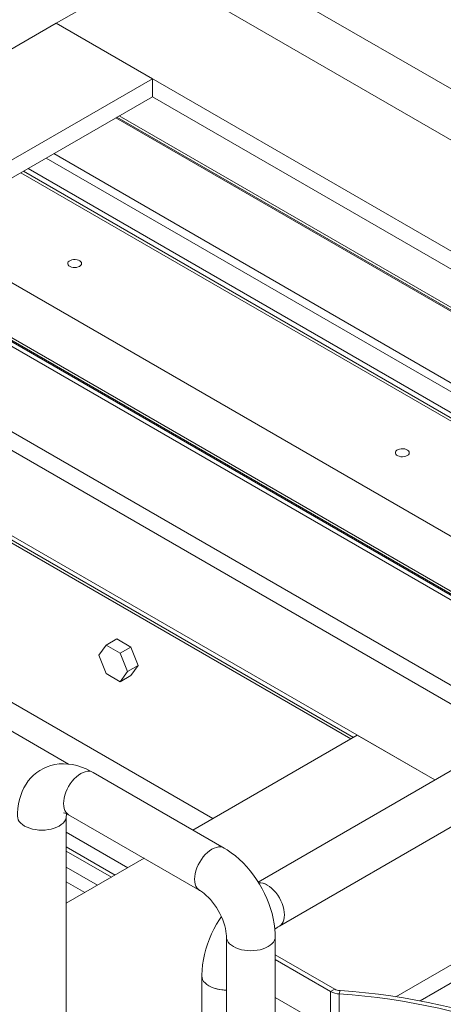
# Model space of a CAD drawing. Header units: millimetres. Extents: x 525 to 29324, y 175 to 20618.
# Tile 492 of 588: x 23618 to 23984, y 14025 to 14875. Entities that reach past the tile are written whole.
import ezdxf

# ---------------------------------------------------------------- set-up
doc = ezdxf.new("R2010")
doc.units = ezdxf.units.MM
doc.linetypes.add('SLD-Continua', pattern=[0])

msp = doc.modelspace()

# ---------------------------------------------------------------- linework, layer by layer
at = {"color": 7, "linetype": 'SLD-Continua', "lineweight": 18, "ltscale": 35}
for p, q in [((24117.83, 14300.27), (20416.46, 16436.5)), ((24117.83, 14300.27), (20416.46, 16436.5)), ((24117.83, 14300.27), (20416.46, 16436.5)), ((24117.83, 14300.27), (20416.46, 16436.5)), ((24117.83, 14300.27), (20416.46, 16436.5)), ((24117.83, 14300.27), (20416.46, 16436.5)), ((24117.83, 14300.27), (20416.46, 16436.5)), ((24117.83, 14300.27), (20416.46, 16436.5)), ((20352.82, 16399.77), (24054.19, 14263.54)), ((20352.82, 16399.77), (24054.19, 14263.54)), ((20352.82, 16399.77), (24054.19, 14263.54)), ((20352.82, 16399.77), (24054.19, 14263.54)), ((20352.82, 16399.77), (24054.19, 14263.54)), ((20352.82, 16399.77), (24054.19, 14263.54)), ((20352.82, 16399.77), (24054.19, 14263.54)), ((20352.82, 16399.77), (24054.19, 14263.54)), ((24040.05, 14255.38), (20338.68, 16391.61)), ((24040.05, 14255.38), (20338.68, 16391.61)), ((24040.05, 14255.38), (20338.68, 16391.61)), ((24040.05, 14255.38), (20338.68, 16391.61)), ((24040.05, 14255.38), (20338.68, 16391.61)), ((23976.41, 14218.65), (20275.04, 16354.88)), ((23976.41, 14218.65), (20275.04, 16354.88)), ((23976.41, 14218.65), (20275.04, 16354.88)), ((23976.41, 14218.65), (20275.04, 16354.88)), ((23976.41, 14218.65), (20275.04, 16354.88)), ((25588.97, 15149.33), (23823.87, 14130.62)), ((24433.04, 14559.4), (23732.75, 14963.57)), ((24433.04, 14559.4), (23732.75, 14963.57)), ((24433.04, 14559.4), (23732.75, 14963.57)), ((24433.04, 14559.4), (23732.75, 14963.57)), ((24433.04, 14559.4), (23732.75, 14963.57)), ((24433.04, 14559.4), (23732.75, 14963.57)), ((24433.04, 14559.4), (23732.75, 14963.57)), ((24433.04, 14559.4), (23732.75, 14963.57)), ((23732.75, 14919.49), (23649.66, 14871.53)), ((23732.75, 14919.49), (23649.66, 14871.53)), ((23732.75, 14919.49), (23649.66, 14871.53)), ((23732.75, 14919.49), (23649.66, 14871.53)), ((23732.75, 14919.49), (23649.66, 14871.53)), ((23732.75, 14919.49), (23649.66, 14871.53)), ((23732.75, 14919.49), (23649.66, 14871.53)), ((23732.75, 14919.49), (23649.66, 14871.53)), ((24394.85, 14537.36), (23732.75, 14919.49)), ((24394.85, 14537.36), (23732.75, 14919.49)), ((24394.85, 14537.36), (23732.75, 14919.49)), ((24394.85, 14537.36), (23732.75, 14919.49)), ((24394.85, 14537.36), (23732.75, 14919.49)), ((24394.85, 14537.36), (23732.75, 14919.49)), ((24394.85, 14537.36), (23732.75, 14919.49)), ((24394.85, 14537.36), (23732.75, 14919.49)), ((23388.85, 14721), (23649.66, 14871.53)), ((23388.85, 14721), (23649.66, 14871.53)), ((23388.85, 14721), (23649.66, 14871.53)), ((23388.85, 14721), (23649.66, 14871.53)), ((23388.85, 14721), (23649.66, 14871.53)), ((23388.85, 14721), (23649.66, 14871.53)), ((23388.85, 14721), (23649.66, 14871.53)), ((23388.85, 14721), (23649.66, 14871.53)), ((24311.76, 14489.41), (23649.66, 14871.53)), ((24311.76, 14489.41), (23649.66, 14871.53)), ((24311.76, 14489.41), (23649.66, 14871.53)), ((24311.76, 14489.41), (23649.66, 14871.53)), ((24311.76, 14489.41), (23649.66, 14871.53)), ((24311.76, 14489.41), (23649.66, 14871.53)), ((24311.76, 14489.41), (23649.66, 14871.53)), ((24311.76, 14489.41), (23649.66, 14871.53)), ((23732.75, 14823.58), (23649.66, 14871.53)), ((23732.75, 14823.58), (23649.66, 14871.53)), ((23732.75, 14823.58), (23649.66, 14871.53)), ((23732.75, 14823.58), (23649.66, 14871.53)), ((23732.75, 14823.58), (23649.66, 14871.53)), ((23732.75, 14823.58), (23649.66, 14871.53)), ((23732.75, 14823.58), (23649.66, 14871.53)), ((23732.75, 14823.58), (23649.66, 14871.53)), ((23471.93, 14673.05), (23732.75, 14823.58)), ((23471.93, 14673.05), (23732.75, 14823.58)), ((23471.93, 14673.05), (23732.75, 14823.58)), ((23471.93, 14673.05), (23732.75, 14823.58)), ((23471.93, 14673.05), (23732.75, 14823.58)), ((23471.93, 14673.05), (23732.75, 14823.58)), ((23471.93, 14673.05), (23732.75, 14823.58)), ((23471.93, 14673.05), (23732.75, 14823.58)), ((23732.75, 14808.06), (23732.75, 14823.58)), ((23732.75, 14808.06), (23732.75, 14823.58)), ((23732.75, 14808.06), (23732.75, 14823.58)), ((23732.75, 14808.06), (23732.75, 14823.58)), ((23732.75, 14808.06), (23732.75, 14823.58)), ((23732.75, 14808.06), (23732.75, 14823.58)), ((23732.75, 14808.06), (23732.75, 14823.58)), ((23732.75, 14808.06), (23732.75, 14823.58)), ((23485.37, 14665.29), (23732.75, 14808.06)), ((23485.37, 14665.29), (23732.75, 14808.06)), ((23485.37, 14665.29), (23732.75, 14808.06)), ((23485.37, 14665.29), (23732.75, 14808.06)), ((23485.37, 14665.29), (23732.75, 14808.06)), ((23485.37, 14665.29), (23732.75, 14808.06)), ((23485.37, 14665.29), (23732.75, 14808.06)), ((23485.37, 14665.29), (23732.75, 14808.06)), ((24298.32, 14481.65), (23732.75, 14808.06)), ((24298.32, 14481.65), (23732.75, 14808.06)), ((24298.32, 14481.65), (23732.75, 14808.06)), ((24298.32, 14481.65), (23732.75, 14808.06)), ((24298.32, 14481.65), (23732.75, 14808.06)), ((24298.32, 14481.65), (23732.75, 14808.06)), ((24298.32, 14481.65), (23732.75, 14808.06)), ((24298.32, 14481.65), (23732.75, 14808.06)), ((23701.11, 14789.81), (24266.68, 14463.39)), ((23701.11, 14789.81), (24266.68, 14463.39)), ((23701.11, 14789.81), (24266.68, 14463.39)), ((23701.11, 14789.81), (24266.68, 14463.39)), ((23701.11, 14789.81), (24266.68, 14463.39)), ((23701.11, 14789.81), (24266.68, 14463.39)), ((23701.11, 14789.81), (24266.68, 14463.39)), ((23701.11, 14789.81), (24266.68, 14463.39)), ((24267.59, 14463.91), (23702.02, 14790.33)), ((24267.59, 14463.91), (23702.02, 14790.33)), ((24267.59, 14463.91), (23702.02, 14790.33)), ((24267.59, 14463.91), (23702.02, 14790.33)), ((24267.59, 14463.91), (23702.02, 14790.33)), ((24267.59, 14463.91), (23702.02, 14790.33)), ((24267.59, 14463.91), (23702.02, 14790.33)), ((24267.59, 14463.91), (23702.02, 14790.33)), ((24269.68, 14465.12), (23704.11, 14791.54)), ((24269.68, 14465.12), (23704.11, 14791.54)), ((24269.68, 14465.12), (23704.11, 14791.54)), ((24269.68, 14465.12), (23704.11, 14791.54)), ((24269.68, 14465.12), (23704.11, 14791.54)), ((24269.68, 14465.12), (23704.11, 14791.54)), ((24269.68, 14465.12), (23704.11, 14791.54)), ((24269.68, 14465.12), (23704.11, 14791.54)), ((24206.57, 14428.7), (23641, 14755.11)), ((24206.57, 14428.7), (23641, 14755.11)), ((24206.57, 14428.7), (23641, 14755.11)), ((24206.57, 14428.7), (23641, 14755.11)), ((24206.57, 14428.7), (23641, 14755.11)), ((24206.57, 14428.7), (23641, 14755.11)), ((24206.57, 14428.7), (23641, 14755.11)), ((24206.57, 14428.7), (23641, 14755.11)), ((24213.25, 14432.55), (23647.68, 14758.97)), ((24213.25, 14432.55), (23647.68, 14758.97)), ((24213.25, 14432.55), (23647.68, 14758.97)), ((24213.25, 14432.55), (23647.68, 14758.97)), ((24213.25, 14432.55), (23647.68, 14758.97)), ((24213.25, 14432.55), (23647.68, 14758.97)), ((24213.25, 14432.55), (23647.68, 14758.97)), ((24213.25, 14432.55), (23647.68, 14758.97)), ((24184.78, 14416.12), (23619.21, 14742.54)), ((24184.78, 14416.12), (23619.21, 14742.54)), ((24184.78, 14416.12), (23619.21, 14742.54)), ((24184.78, 14416.12), (23619.21, 14742.54)), ((24184.78, 14416.12), (23619.21, 14742.54)), ((24184.78, 14416.12), (23619.21, 14742.54)), ((24184.78, 14416.12), (23619.21, 14742.54)), ((24184.78, 14416.12), (23619.21, 14742.54)), ((24186.87, 14417.33), (23621.3, 14743.74)), ((24186.87, 14417.33), (23621.3, 14743.74)), ((24186.87, 14417.33), (23621.3, 14743.74)), ((24186.87, 14417.33), (23621.3, 14743.74)), ((24186.87, 14417.33), (23621.3, 14743.74)), ((24186.87, 14417.33), (23621.3, 14743.74)), ((24186.87, 14417.33), (23621.3, 14743.74)), ((24186.87, 14417.33), (23621.3, 14743.74)), ((24190.93, 14419.67), (23625.36, 14746.09)), ((24190.93, 14419.67), (23625.36, 14746.09)), ((24190.93, 14419.67), (23625.36, 14746.09)), ((24190.93, 14419.67), (23625.36, 14746.09)), ((24190.93, 14419.67), (23625.36, 14746.09)), ((24190.93, 14419.67), (23625.36, 14746.09)), ((24190.93, 14419.67), (23625.36, 14746.09)), ((24190.93, 14419.67), (23625.36, 14746.09)), ((23906.26, 14255.37), (23131.71, 14702.4)), ((23906.26, 14255.37), (23131.71, 14702.4)), ((23906.26, 14255.37), (23131.71, 14702.4)), ((23906.26, 14255.37), (23131.71, 14702.4)), ((23906.26, 14255.37), (23131.71, 14702.4)), ((23131.71, 14699.69), (23903.91, 14254.02)), ((23131.71, 14699.69), (23903.91, 14254.02)), ((23131.71, 14699.69), (23903.91, 14254.02)), ((23131.71, 14699.69), (23903.91, 14254.02)), ((23131.71, 14699.69), (23903.91, 14254.02)), ((24098.56, 14366.36), (23532.99, 14692.78)), ((24098.56, 14366.36), (23532.99, 14692.78)), ((24098.56, 14366.36), (23532.99, 14692.78)), ((24098.56, 14366.36), (23532.99, 14692.78)), ((24098.56, 14366.36), (23532.99, 14692.78)), ((24098.56, 14366.36), (23532.99, 14692.78)), ((24098.56, 14366.36), (23532.99, 14692.78)), ((24098.56, 14366.36), (23532.99, 14692.78)), ((23488.98, 14667.37), (24054.55, 14340.96)), ((23488.98, 14667.37), (24054.55, 14340.96)), ((23488.98, 14667.37), (24054.55, 14340.96)), ((23488.98, 14667.37), (24054.55, 14340.96)), ((23488.98, 14667.37), (24054.55, 14340.96)), ((23488.98, 14667.37), (24054.55, 14340.96)), ((23488.98, 14667.37), (24054.55, 14340.96)), ((23488.98, 14667.37), (24054.55, 14340.96)), ((24055.46, 14341.48), (23489.89, 14667.9)), ((24055.46, 14341.48), (23489.89, 14667.9)), ((24055.46, 14341.48), (23489.89, 14667.9)), ((24055.46, 14341.48), (23489.89, 14667.9)), ((24055.46, 14341.48), (23489.89, 14667.9)), ((24055.46, 14341.48), (23489.89, 14667.9)), ((24055.46, 14341.48), (23489.89, 14667.9)), ((24055.46, 14341.48), (23489.89, 14667.9)), ((24057.55, 14342.69), (23491.98, 14669.11)), ((24057.55, 14342.69), (23491.98, 14669.11)), ((24057.55, 14342.69), (23491.98, 14669.11)), ((24057.55, 14342.69), (23491.98, 14669.11)), ((24057.55, 14342.69), (23491.98, 14669.11)), ((24057.55, 14342.69), (23491.98, 14669.11)), ((24057.55, 14342.69), (23491.98, 14669.11)), ((24057.55, 14342.69), (23491.98, 14669.11)), ((23784.95, 14185.36), (23095.17, 14583.47)), ((23784.95, 14185.36), (23095.17, 14583.47)), ((23784.95, 14185.36), (23095.17, 14583.47)), ((23784.95, 14185.36), (23095.17, 14583.47)), ((23784.95, 14185.36), (23095.17, 14583.47)), ((23660.12, 14232.36), (23184.93, 14506.61)), ((23660.12, 14232.36), (23184.93, 14506.61)), ((23660.12, 14232.36), (23184.93, 14506.61)), ((23660.12, 14232.36), (23184.93, 14506.61)), ((23660.12, 14232.36), (23184.93, 14506.61)), ((23842.28, 14092.56), (24409.21, 14419.76)), ((23701.87, 14340.31), (23692.68, 14335.01)), ((23701.87, 14340.31), (23692.68, 14335.01)), ((23701.87, 14340.31), (23692.68, 14335.01)), ((23714.12, 14333.24), (23701.87, 14340.31)), ((23714.12, 14333.24), (23701.87, 14340.31)), ((23714.12, 14333.24), (23701.87, 14340.31)), ((23692.68, 14335.01), (23686.56, 14326.29)), ((23692.68, 14335.01), (23686.56, 14326.29)), ((23692.68, 14335.01), (23686.56, 14326.29)), ((23704.93, 14327.94), (23692.68, 14335.01)), ((23704.93, 14327.94), (23692.68, 14335.01)), ((23704.93, 14327.94), (23692.68, 14335.01)), ((23714.12, 14333.24), (23704.93, 14327.94)), ((23714.12, 14333.24), (23704.93, 14327.94)), ((23714.12, 14333.24), (23704.93, 14327.94)), ((23720.25, 14317.46), (23714.12, 14333.24)), ((23720.25, 14317.46), (23714.12, 14333.24)), ((23720.25, 14317.46), (23714.12, 14333.24)), ((23686.56, 14326.29), (23692.68, 14310.51)), ((23686.56, 14326.29), (23692.68, 14310.51)), ((23686.56, 14326.29), (23692.68, 14310.51)), ((23711.05, 14312.15), (23704.93, 14327.94)), ((23711.05, 14312.15), (23704.93, 14327.94)), ((23711.05, 14312.15), (23704.93, 14327.94)), ((23720.25, 14317.46), (23711.05, 14312.15)), ((23720.25, 14317.46), (23711.05, 14312.15)), ((23720.25, 14317.46), (23711.05, 14312.15)), ((23714.12, 14308.74), (23720.25, 14317.46)), ((23714.12, 14308.74), (23720.25, 14317.46)), ((23714.12, 14308.74), (23720.25, 14317.46)), ((23692.68, 14310.51), (23704.93, 14303.44)), ((23692.68, 14310.51), (23704.93, 14303.44)), ((23692.68, 14310.51), (23704.93, 14303.44)), ((23704.93, 14303.44), (23711.05, 14312.15)), ((23704.93, 14303.44), (23711.05, 14312.15)), ((23704.93, 14303.44), (23711.05, 14312.15)), ((23714.12, 14308.74), (23704.93, 14303.44)), ((23714.12, 14308.74), (23704.93, 14303.44)), ((23714.12, 14308.74), (23704.93, 14303.44)), ((23767.69, 14175.4), (23909.52, 14257.26)), ((23767.69, 14175.4), (23909.52, 14257.26)), ((23767.69, 14175.4), (23909.52, 14257.26)), ((23767.69, 14175.4), (23909.52, 14257.26)), ((23767.69, 14175.4), (23909.52, 14257.26)), ((23976.41, 14218.65), (23909.52, 14257.26)), ((23976.41, 14218.65), (23909.52, 14257.26)), ((23976.41, 14218.65), (23909.52, 14257.26)), ((23976.41, 14218.65), (23909.52, 14257.26)), ((23976.41, 14218.65), (23909.52, 14257.26)), ((23794.55, 14159.9), (23681.42, 14225.2)), ((23658.37, 13825.12), (23658.37, 14187.53)), ((23660.34, 14188.68), (23773.47, 14123.38)), ((23711.39, 14142.9), (23658.37, 14173.51)), ((23711.39, 14142.9), (23658.37, 14173.51)), ((23711.39, 14142.9), (23658.37, 14173.51)), ((23711.39, 14142.9), (23658.37, 14173.51)), ((23711.39, 14142.9), (23658.37, 14173.51)), ((23700.54, 14136.64), (23658.37, 14160.98)), ((23700.54, 14136.64), (23658.37, 14160.98)), ((23700.54, 14136.64), (23658.37, 14160.98)), ((23700.54, 14136.64), (23658.37, 14160.98)), ((23700.54, 14136.64), (23658.37, 14160.98)), ((23697.28, 14134.76), (23658.37, 14157.22)), ((23697.28, 14134.76), (23658.37, 14157.22)), ((23697.28, 14134.76), (23658.37, 14157.22)), ((23697.28, 14134.76), (23658.37, 14157.22)), ((23697.28, 14134.76), (23658.37, 14157.22)), ((23658.37, 14112.3), (23725.52, 14151.06)), ((23658.37, 14112.3), (23725.52, 14151.06)), ((23658.37, 14112.3), (23725.52, 14151.06)), ((23658.37, 14112.3), (23725.52, 14151.06)), ((23658.37, 14112.3), (23725.52, 14151.06)), ((23658.37, 14143.39), (23685.3, 14127.85)), ((23658.37, 14143.39), (23685.3, 14127.85)), ((23658.37, 14143.39), (23685.3, 14127.85)), ((23942.89, 14031.65), (24121.66, 14134.82)), ((23942.89, 14031.65), (24121.66, 14134.82)), ((23942.89, 14031.65), (24121.66, 14134.82)), ((23942.89, 14031.65), (24121.66, 14134.82)), ((23942.89, 14031.65), (24121.66, 14134.82)), ((23674.3, 14121.5), (23658.37, 14130.69)), ((23674.3, 14121.5), (23658.37, 14130.69)), ((23674.3, 14121.5), (23658.37, 14130.69)), ((23674.3, 14121.5), (23658.37, 14130.69)), ((23674.3, 14121.5), (23658.37, 14130.69)), ((23963.65, 14028.12), (24129.49, 14123.83)), ((23963.65, 14028.12), (24129.49, 14123.83)), ((23963.65, 14028.12), (24129.49, 14123.83)), ((23963.65, 14028.12), (24129.49, 14123.83)), ((23963.65, 14028.12), (24129.49, 14123.83)), ((23796.52, 14083.46), (23796.52, 13719.39)), ((23838.68, 13631.62), (23838.68, 14083.46)), ((23838.68, 14067.84), (23890.05, 14038.19)), ((23838.68, 14063.76), (23886.52, 14036.15)), ((23775.3, 14049.58), (23775.3, 13757.63)), ((23890.05, 14038.19), (23886.52, 14036.15)), ((23886.52, 14036.15), (23886.52, 14003.49)), ((23894.6, 14036.92), (23894.01, 14034.05)), ((23894.01, 14034.05), (23894.01, 14001.39)), ((23838.68, 14031.09), (23886.52, 14003.49))]:
    msp.add_line(p, q, dxfattribs=at)
at = {"color": 7, "linetype": 'SLD-Continua', "lineweight": 18, "ltscale": 35, "flags": 128}
for points in [[(23669.81, 14661.72), (23668.63, 14661.19), (23667.25, 14660.85), (23665.76, 14660.71), (23664.26, 14660.79), (23662.85, 14661.09), (23661.6, 14661.57), (23660.61, 14662.23), (23659.93, 14663), (23659.6, 14663.85), (23659.65, 14664.71), (23660.07, 14665.55), (23660.83, 14666.29), (23661.89, 14666.91), (23663.19, 14667.35), (23664.63, 14667.59), (23666.14, 14667.62), (23667.6, 14667.43), (23668.94, 14667.04), (23670.07, 14666.46), (23670.92, 14665.74), (23671.43, 14664.93), (23671.57, 14664.06), (23671.33, 14663.21), (23670.74, 14662.41), (23669.81, 14661.72)], [(23669.81, 14661.72), (23668.63, 14661.19), (23667.25, 14660.85), (23665.76, 14660.71), (23664.26, 14660.79), (23662.85, 14661.09), (23661.6, 14661.57), (23660.61, 14662.23), (23659.93, 14663), (23659.6, 14663.85), (23659.65, 14664.71), (23660.07, 14665.55), (23660.83, 14666.29), (23661.89, 14666.91), (23663.19, 14667.35), (23664.63, 14667.59), (23666.14, 14667.62), (23667.6, 14667.43), (23668.94, 14667.04), (23670.07, 14666.46), (23670.92, 14665.74), (23671.43, 14664.93), (23671.57, 14664.06), (23671.33, 14663.21), (23670.74, 14662.41), (23669.81, 14661.72)], [(23669.81, 14661.72), (23668.63, 14661.19), (23667.25, 14660.85), (23665.76, 14660.71), (23664.26, 14660.79), (23662.85, 14661.09), (23661.6, 14661.57), (23660.61, 14662.23), (23659.93, 14663), (23659.6, 14663.85), (23659.65, 14664.71), (23660.07, 14665.55), (23660.83, 14666.29), (23661.89, 14666.91), (23663.19, 14667.35), (23664.63, 14667.59), (23666.14, 14667.62), (23667.6, 14667.43), (23668.94, 14667.04), (23670.07, 14666.46), (23670.92, 14665.74), (23671.43, 14664.93), (23671.57, 14664.06), (23671.33, 14663.21), (23670.74, 14662.41), (23669.81, 14661.72)], [(23669.81, 14661.72), (23668.63, 14661.19), (23667.25, 14660.85), (23665.76, 14660.71), (23664.26, 14660.79), (23662.85, 14661.09), (23661.6, 14661.57), (23660.61, 14662.23), (23659.93, 14663), (23659.6, 14663.85), (23659.65, 14664.71), (23660.07, 14665.55), (23660.83, 14666.29), (23661.89, 14666.91), (23663.19, 14667.35), (23664.63, 14667.59), (23666.14, 14667.62), (23667.6, 14667.43), (23668.94, 14667.04), (23670.07, 14666.46), (23670.92, 14665.74), (23671.43, 14664.93), (23671.57, 14664.06), (23671.33, 14663.21), (23670.74, 14662.41), (23669.81, 14661.72)], [(23669.81, 14661.72), (23668.63, 14661.19), (23667.25, 14660.85), (23665.76, 14660.71), (23664.26, 14660.79), (23662.85, 14661.09), (23661.6, 14661.57), (23660.61, 14662.23), (23659.93, 14663), (23659.6, 14663.85), (23659.65, 14664.71), (23660.07, 14665.55), (23660.83, 14666.29), (23661.89, 14666.91), (23663.19, 14667.35), (23664.63, 14667.59), (23666.14, 14667.62), (23667.6, 14667.43), (23668.94, 14667.04), (23670.07, 14666.46), (23670.92, 14665.74), (23671.43, 14664.93), (23671.57, 14664.06), (23671.33, 14663.21), (23670.74, 14662.41), (23669.81, 14661.72)], [(23669.81, 14661.72), (23668.63, 14661.19), (23667.25, 14660.85), (23665.76, 14660.71), (23664.26, 14660.79), (23662.85, 14661.09), (23661.6, 14661.57), (23660.61, 14662.23), (23659.93, 14663), (23659.6, 14663.85), (23659.65, 14664.71), (23660.07, 14665.55), (23660.83, 14666.29), (23661.89, 14666.91), (23663.19, 14667.35), (23664.63, 14667.59), (23666.14, 14667.62), (23667.6, 14667.43), (23668.94, 14667.04), (23670.07, 14666.46), (23670.92, 14665.74), (23671.43, 14664.93), (23671.57, 14664.06), (23671.33, 14663.21), (23670.74, 14662.41), (23669.81, 14661.72)], [(23669.81, 14661.72), (23668.63, 14661.19), (23667.25, 14660.85), (23665.76, 14660.71), (23664.26, 14660.79), (23662.85, 14661.09), (23661.6, 14661.57), (23660.61, 14662.23), (23659.93, 14663), (23659.6, 14663.85), (23659.65, 14664.71), (23660.07, 14665.55), (23660.83, 14666.29), (23661.89, 14666.91), (23663.19, 14667.35), (23664.63, 14667.59), (23666.14, 14667.62), (23667.6, 14667.43), (23668.94, 14667.04), (23670.07, 14666.46), (23670.92, 14665.74), (23671.43, 14664.93), (23671.57, 14664.06), (23671.33, 14663.21), (23670.74, 14662.41), (23669.81, 14661.72)], [(23952.66, 14498.48), (23951.47, 14497.95), (23950.09, 14497.61), (23948.6, 14497.47), (23947.11, 14497.55), (23945.69, 14497.85), (23944.45, 14498.33), (23943.45, 14498.98), (23942.77, 14499.76), (23942.44, 14500.6), (23942.49, 14501.47), (23942.91, 14502.31), (23943.67, 14503.05), (23944.74, 14503.67), (23946.03, 14504.11), (23947.48, 14504.35), (23948.98, 14504.38), (23950.45, 14504.19), (23951.79, 14503.79), (23952.92, 14503.22), (23953.76, 14502.5), (23954.27, 14501.69), (23954.41, 14500.82), (23954.18, 14499.96), (23953.58, 14499.17), (23952.66, 14498.48)], [(23952.66, 14498.48), (23951.47, 14497.95), (23950.09, 14497.61), (23948.6, 14497.47), (23947.11, 14497.55), (23945.69, 14497.85), (23944.45, 14498.33), (23943.45, 14498.98), (23942.77, 14499.76), (23942.44, 14500.6), (23942.49, 14501.47), (23942.91, 14502.31), (23943.67, 14503.05), (23944.74, 14503.67), (23946.03, 14504.11), (23947.48, 14504.35), (23948.98, 14504.38), (23950.45, 14504.19), (23951.79, 14503.79), (23952.92, 14503.22), (23953.76, 14502.5), (23954.27, 14501.69), (23954.41, 14500.82), (23954.18, 14499.96), (23953.58, 14499.17), (23952.66, 14498.48)], [(23952.66, 14498.48), (23951.47, 14497.95), (23950.09, 14497.61), (23948.6, 14497.47), (23947.11, 14497.55), (23945.69, 14497.85), (23944.45, 14498.33), (23943.45, 14498.98), (23942.77, 14499.76), (23942.44, 14500.6), (23942.49, 14501.47), (23942.91, 14502.31), (23943.67, 14503.05), (23944.74, 14503.67), (23946.03, 14504.11), (23947.48, 14504.35), (23948.98, 14504.38), (23950.45, 14504.19), (23951.79, 14503.79), (23952.92, 14503.22), (23953.76, 14502.5), (23954.27, 14501.69), (23954.41, 14500.82), (23954.18, 14499.96), (23953.58, 14499.17), (23952.66, 14498.48)], [(23952.66, 14498.48), (23951.47, 14497.95), (23950.09, 14497.61), (23948.6, 14497.47), (23947.11, 14497.55), (23945.69, 14497.85), (23944.45, 14498.33), (23943.45, 14498.98), (23942.77, 14499.76), (23942.44, 14500.6), (23942.49, 14501.47), (23942.91, 14502.31), (23943.67, 14503.05), (23944.74, 14503.67), (23946.03, 14504.11), (23947.48, 14504.35), (23948.98, 14504.38), (23950.45, 14504.19), (23951.79, 14503.79), (23952.92, 14503.22), (23953.76, 14502.5), (23954.27, 14501.69), (23954.41, 14500.82), (23954.18, 14499.96), (23953.58, 14499.17), (23952.66, 14498.48)], [(23952.66, 14498.48), (23951.47, 14497.95), (23950.09, 14497.61), (23948.6, 14497.47), (23947.11, 14497.55), (23945.69, 14497.85), (23944.45, 14498.33), (23943.45, 14498.98), (23942.77, 14499.76), (23942.44, 14500.6), (23942.49, 14501.47), (23942.91, 14502.31), (23943.67, 14503.05), (23944.74, 14503.67), (23946.03, 14504.11), (23947.48, 14504.35), (23948.98, 14504.38), (23950.45, 14504.19), (23951.79, 14503.79), (23952.92, 14503.22), (23953.76, 14502.5), (23954.27, 14501.69), (23954.41, 14500.82), (23954.18, 14499.96), (23953.58, 14499.17), (23952.66, 14498.48)], [(23952.66, 14498.48), (23951.47, 14497.95), (23950.09, 14497.61), (23948.6, 14497.47), (23947.11, 14497.55), (23945.69, 14497.85), (23944.45, 14498.33), (23943.45, 14498.98), (23942.77, 14499.76), (23942.44, 14500.6), (23942.49, 14501.47), (23942.91, 14502.31), (23943.67, 14503.05), (23944.74, 14503.67), (23946.03, 14504.11), (23947.48, 14504.35), (23948.98, 14504.38), (23950.45, 14504.19), (23951.79, 14503.79), (23952.92, 14503.22), (23953.76, 14502.5), (23954.27, 14501.69), (23954.41, 14500.82), (23954.18, 14499.96), (23953.58, 14499.17), (23952.66, 14498.48)], [(23952.66, 14498.48), (23951.47, 14497.95), (23950.09, 14497.61), (23948.6, 14497.47), (23947.11, 14497.55), (23945.69, 14497.85), (23944.45, 14498.33), (23943.45, 14498.98), (23942.77, 14499.76), (23942.44, 14500.6), (23942.49, 14501.47), (23942.91, 14502.31), (23943.67, 14503.05), (23944.74, 14503.67), (23946.03, 14504.11), (23947.48, 14504.35), (23948.98, 14504.38), (23950.45, 14504.19), (23951.79, 14503.79), (23952.92, 14503.22), (23953.76, 14502.5), (23954.27, 14501.69), (23954.41, 14500.82), (23954.18, 14499.96), (23953.58, 14499.17), (23952.66, 14498.48)], [(23681.42, 14225.2), (23679.27, 14226.38), (23675.42, 14228.24), (23671.5, 14229.8), (23667.55, 14231.02), (23663.62, 14231.89), (23659.73, 14232.42), (23655.91, 14232.59), (23652.19, 14232.43), (23648.58, 14231.94), (23645.1, 14231.13), (23641.77, 14230.02), (23638.6, 14228.62), (23635.6, 14226.95), (23632.79, 14225.02), (23630.17, 14222.85), (23627.76, 14220.45), (23625.56, 14217.84), (23623.57, 14215.01), (23621.81, 14211.99), (23620.27, 14208.76), (23618.97, 14205.35), (23617.91, 14201.75), (23617.1, 14197.98), (23616.54, 14194.03), (23616.25, 14189.95), (23616.21, 14187.53)], [(23681.42, 14225.2), (23679.95, 14225.83), (23678.33, 14226.15), (23676.58, 14226.13), (23674.74, 14225.79), (23672.82, 14225.13), (23670.88, 14224.15), (23668.93, 14222.88), (23667.02, 14221.34), (23665.17, 14219.55), (23663.42, 14217.54), (23661.8, 14215.36), (23660.34, 14213.03), (23659.05, 14210.59), (23657.97, 14208.09), (23657.1, 14205.58), (23656.48, 14203.08), (23656.1, 14200.65), (23655.97, 14198.33), (23656.1, 14196.16), (23656.48, 14194.17), (23657.1, 14192.4), (23657.97, 14190.88), (23659.05, 14189.63), (23660.34, 14188.68), (23660.34, 14188.68)], [(23660.34, 14188.68), (23660.34, 14188.68), (23659.05, 14189.63), (23657.97, 14190.88), (23657.1, 14192.4), (23656.48, 14194.17), (23656.1, 14196.16), (23655.97, 14198.33), (23656.1, 14200.65), (23656.48, 14203.08), (23657.1, 14205.58), (23657.97, 14208.09), (23659.05, 14210.59), (23660.34, 14213.03), (23661.8, 14215.36), (23663.42, 14217.54), (23665.17, 14219.55), (23667.02, 14221.34), (23668.93, 14222.88), (23670.88, 14224.15), (23672.82, 14225.13), (23674.74, 14225.79), (23676.58, 14226.13), (23678.33, 14226.15), (23679.95, 14225.83), (23681.41, 14225.2)], [(23622.38, 14178.93), (23620.56, 14180.12), (23619.03, 14181.45), (23617.81, 14182.87), (23616.92, 14184.38), (23616.39, 14185.94), (23616.21, 14187.53), (23616.21, 14187.54)], [(23616.21, 14187.53), (23616.39, 14185.94), (23616.92, 14184.38), (23617.81, 14182.87), (23619.03, 14181.45), (23620.56, 14180.12), (23622.38, 14178.93)], [(23622.38, 14178.93), (23624.45, 14177.88), (23626.75, 14176.99), (23629.22, 14176.29), (23631.83, 14175.78), (23634.54, 14175.47), (23637.29, 14175.36), (23640.04, 14175.47), (23642.74, 14175.78), (23645.36, 14176.29), (23647.83, 14176.99), (23650.12, 14177.88), (23652.2, 14178.93), (23654.01, 14180.12), (23655.55, 14181.45), (23656.77, 14182.87), (23657.65, 14184.38), (23658.19, 14185.94), (23658.37, 14187.53)], [(23658.37, 14187.5), (23658.19, 14185.94), (23657.65, 14184.38), (23656.77, 14182.87), (23655.55, 14181.45), (23654.01, 14180.12), (23652.2, 14178.93), (23650.12, 14177.88), (23647.83, 14176.99), (23645.36, 14176.29), (23642.74, 14175.78), (23640.04, 14175.47), (23637.29, 14175.36), (23634.54, 14175.47), (23631.83, 14175.78), (23629.22, 14176.29), (23626.75, 14176.99), (23624.45, 14177.88), (23622.38, 14178.93)], [(23658.37, 14187.53), (23658.39, 14188.37), (23658.48, 14189.62)], [(23773.45, 14123.4), (23772.18, 14124.33), (23771.1, 14125.58), (23770.24, 14127.1), (23769.61, 14128.87), (23769.23, 14130.86), (23769.1, 14133.04), (23769.23, 14135.36), (23769.61, 14137.79), (23770.24, 14140.28), (23771.1, 14142.8), (23772.18, 14145.3), (23773.47, 14147.73), (23774.94, 14150.06), (23776.56, 14152.25), (23778.31, 14154.25), (23780.15, 14156.04), (23782.06, 14157.59), (23784.01, 14158.86), (23785.96, 14159.83), (23787.87, 14160.5), (23789.72, 14160.84), (23791.46, 14160.85), (23793.09, 14160.54), (23794.55, 14159.9)], [(23794.55, 14159.9), (23793.09, 14160.54), (23791.46, 14160.85), (23789.72, 14160.84), (23787.87, 14160.5), (23785.96, 14159.83), (23784.01, 14158.86), (23782.06, 14157.59), (23780.15, 14156.04), (23778.31, 14154.25), (23776.56, 14152.25), (23774.94, 14150.06), (23773.47, 14147.73), (23772.18, 14145.3), (23771.1, 14142.8), (23770.24, 14140.28), (23769.61, 14137.79), (23769.23, 14135.36), (23769.1, 14133.04), (23769.23, 14130.86), (23769.61, 14128.87), (23770.24, 14127.1), (23771.1, 14125.58), (23772.18, 14124.33), (23773.47, 14123.38), (23773.47, 14123.38)], [(23838.68, 14083.46), (23838.64, 14085.91), (23838.35, 14090.24), (23837.79, 14094.6), (23836.98, 14099), (23835.93, 14103.39), (23834.64, 14107.76), (23833.13, 14112.1), (23831.4, 14116.39), (23829.47, 14120.61), (23827.35, 14124.74), (23825.03, 14128.79), (23822.54, 14132.72), (23819.88, 14136.52), (23817.06, 14140.18), (23814.08, 14143.69), (23810.95, 14147.03), (23807.68, 14150.19), (23804.27, 14153.14), (23800.74, 14155.87), (23797.08, 14158.36), (23794.55, 14159.9)], [(23842.3, 14092.57), (23843.57, 14093.51), (23844.65, 14094.76), (23845.51, 14096.28), (23846.14, 14098.05), (23846.52, 14100.04), (23846.65, 14102.21), (23846.52, 14104.53), (23846.14, 14106.96), (23845.51, 14109.46), (23844.65, 14111.97), (23843.57, 14114.47), (23842.28, 14116.91), (23840.82, 14119.24), (23839.2, 14121.43), (23837.45, 14123.43), (23835.6, 14125.22), (23833.69, 14126.76), (23831.74, 14128.03), (23829.8, 14129.01), (23827.88, 14129.67), (23826.04, 14130.02), (23824.29, 14130.03), (23824.27, 14130.03)], [(23842.28, 14092.56), (23842.28, 14092.56), (23843.57, 14093.51), (23844.65, 14094.76), (23845.51, 14096.28), (23846.14, 14098.05), (23846.52, 14100.04), (23846.65, 14102.21), (23846.52, 14104.53), (23846.14, 14106.96), (23845.51, 14109.46), (23844.65, 14111.97), (23843.57, 14114.47), (23842.28, 14116.91), (23840.82, 14119.24), (23839.2, 14121.43), (23837.45, 14123.43), (23835.6, 14125.22), (23833.69, 14126.76), (23831.74, 14128.03)], [(23773.47, 14123.38), (23774.26, 14122.91), (23775.81, 14121.87), (23777.47, 14120.59), (23779.21, 14119.09), (23780.99, 14117.36), (23782.79, 14115.42), (23784.57, 14113.29), (23786.31, 14110.99), (23787.97, 14108.55), (23789.52, 14106), (23790.95, 14103.37), (23792.24, 14100.7), (23793.37, 14098.03), (23794.33, 14095.39), (23795.11, 14092.83), (23795.71, 14090.39), (23796.13, 14088.1), (23796.39, 14086), (23796.51, 14084.13), (23796.52, 14083.46)], [(23792.17, 14100.85), (23790.48, 14098.29), (23788.05, 14094.21), (23785.81, 14090.04), (23783.76, 14085.78), (23781.9, 14081.45), (23780.26, 14077.06), (23778.83, 14072.62), (23777.63, 14068.15), (23776.66, 14063.66), (23775.95, 14059.16), (23775.49, 14054.68), (23775.31, 14050.5), (23775.3, 14049.58)], [(23838.68, 14083.6), (23838.68, 14083.46), (23838.5, 14081.87), (23837.96, 14080.31), (23837.08, 14078.81), (23835.86, 14077.38), (23834.33, 14076.06), (23832.51, 14074.86), (23830.43, 14073.81), (23828.14, 14072.93), (23825.67, 14072.22), (23823.06, 14071.71), (23820.35, 14071.4), (23817.6, 14071.3), (23814.85, 14071.4), (23812.14, 14071.71), (23809.53, 14072.22), (23807.06, 14072.93), (23804.77, 14073.81), (23802.69, 14074.86), (23800.87, 14076.06), (23799.34, 14077.38), (23798.12, 14078.81), (23797.24, 14080.31), (23796.7, 14081.87), (23796.52, 14083.46), (23796.52, 14083.46)], [(23796.52, 14083.44), (23796.7, 14081.87), (23797.24, 14080.31), (23798.12, 14078.81), (23799.34, 14077.38), (23800.87, 14076.06), (23802.69, 14074.86), (23804.77, 14073.81), (23807.06, 14072.93), (23809.53, 14072.22), (23812.14, 14071.71), (23814.85, 14071.4), (23817.6, 14071.3), (23820.35, 14071.4), (23823.06, 14071.71), (23825.67, 14072.22), (23828.14, 14072.93), (23830.43, 14073.81), (23832.51, 14074.86), (23834.33, 14076.06), (23835.86, 14077.38), (23837.08, 14078.81), (23837.96, 14080.31), (23838.5, 14081.87), (23838.68, 14083.46)], [(23775.3, 14049.58), (23775.3, 14049.58), (23775.49, 14047.99), (23776.02, 14046.43), (23776.91, 14044.92), (23778.13, 14043.5), (23779.66, 14042.17), (23781.48, 14040.98)], [(23775.3, 14049.58), (23775.49, 14047.99), (23776.02, 14046.43), (23776.91, 14044.92), (23778.13, 14043.5), (23779.66, 14042.17), (23781.48, 14040.98), (23783.55, 14039.93), (23785.85, 14039.04), (23788.32, 14038.34), (23790.93, 14037.83), (23793.64, 14037.52), (23796.39, 14037.41), (23796.52, 14037.41)], [(23500.41, 13809.42), (23501.89, 13803.01), (23503.73, 13796.64), (23505.91, 13790.31), (23508.44, 13784.01), (23511.32, 13777.77), (23514.53, 13771.58), (23518.07, 13765.45), (23521.95, 13759.39), (23526.16, 13753.41), (23530.7, 13747.5), (23535.55, 13741.68), (23540.72, 13735.95), (23546.2, 13730.32), (23551.99, 13724.79), (23558.07, 13719.37), (23564.45, 13714.06), (23571.12, 13708.87), (23578.06, 13703.81), (23585.28, 13698.87), (23592.76, 13694.06), (23600.51, 13689.4), (23608.5, 13684.88), (23616.74, 13680.5), (23625.21, 13676.28), (23633.9, 13672.22), (23642.82, 13668.31), (23651.95, 13664.57), (23661.27, 13661), (23670.78, 13657.6), (23680.48, 13654.37), (23690.35, 13651.32), (23700.38, 13648.45), (23710.56, 13645.77), (23720.88, 13643.27), (23731.33, 13640.96), (23741.91, 13638.84), (23752.59, 13636.92), (23763.38, 13635.19), (23774.25, 13633.66), (23785.2, 13632.33), (23796.22, 13631.19), (23807.3, 13630.26), (23818.42, 13629.53), (23829.57, 13629.01), (23840.75, 13628.68), (23851.94, 13628.56), (23863.14, 13628.65), (23874.32, 13628.93), (23885.48, 13629.42), (23896.61, 13630.12), (23907.69, 13631.01), (23918.72, 13632.11), (23929.68, 13633.4), (23940.57, 13634.9), (23951.38, 13636.59), (23962.08, 13638.48), (23972.67, 13640.56), (23983.15, 13642.84), (23993.5, 13645.3), (24003.7, 13647.95), (24013.76, 13650.79), (24023.66, 13653.8), (24033.39, 13657), (24042.93, 13660.37), (24052.29, 13663.91), (24061.46, 13667.62), (24070.41, 13671.5), (24079.15, 13675.54), (24087.66, 13679.73), (24095.94, 13684.08), (24103.98, 13688.57), (24111.77, 13693.21), (24119.3, 13697.99), (24126.56, 13702.9), (24133.56, 13707.95), (24140.28, 13713.11), (24146.71, 13718.4), (24152.84, 13723.8), (24158.68, 13729.31), (24164.22, 13734.93), (24169.45, 13740.64), (24174.36, 13746.44), (24178.95, 13752.34), (24183.22, 13758.31), (24187.16, 13764.35), (24190.77, 13770.47), (24194.04, 13776.65), (24196.97, 13782.88), (24199.56, 13789.16), (24201.81, 13795.49), (24203.71, 13801.86), (24205.26, 13808.26), (24206.46, 13814.68), (24207.31, 13821.12), (24207.81, 13827.57), (24207.95, 13834.03), (24207.75, 13840.49), (24207.18, 13846.94), (24206.27, 13853.38), (24205.01, 13859.8), (24203.39, 13866.19), (24201.43, 13872.55), (24199.12, 13878.87), (24196.47, 13885.15), (24193.47, 13891.37), (24190.14, 13897.54), (24186.47, 13903.64), (24182.47, 13909.68), (24178.14, 13915.63), (24173.49, 13921.51), (24168.52, 13927.3), (24163.24, 13932.99), (24157.65, 13938.59), (24151.76, 13944.08), (24145.56, 13949.46), (24139.08, 13954.73), (24132.32, 13959.87), (24125.27, 13964.89), (24117.96, 13969.78), (24110.38, 13974.54), (24102.54, 13979.15), (24094.46, 13983.62), (24086.14, 13987.94), (24077.58, 13992.1), (24068.81, 13996.11), (24059.81, 13999.96), (24050.62, 14003.64), (24041.22, 14007.15), (24031.64, 14010.49), (24021.88, 14013.65), (24011.95, 14016.64), (24001.87, 14019.44), (23991.64, 14022.05), (23981.26, 14024.48), (23970.77, 14026.72), (23960.15, 14028.77), (23949.43, 14030.62), (23938.61, 14032.28), (23927.71, 14033.74), (23916.73, 14035), (23905.69, 14036.06), (23894.6, 14036.92)], [(23505.37, 13809.75), (23506.85, 13803.4), (23508.68, 13797.07), (23510.85, 13790.78), (23513.37, 13784.53), (23516.23, 13778.34), (23519.44, 13772.19), (23522.97, 13766.11), (23526.84, 13760.1), (23531.04, 13754.16), (23535.57, 13748.3), (23540.41, 13742.53), (23545.57, 13736.85), (23551.04, 13731.27), (23556.81, 13725.79), (23562.88, 13720.41), (23569.25, 13715.16), (23575.9, 13710.02), (23582.83, 13705), (23590.03, 13700.12), (23597.49, 13695.37), (23605.22, 13690.76), (23613.19, 13686.29), (23621.41, 13681.97), (23629.86, 13677.8), (23638.53, 13673.79), (23647.42, 13669.95), (23656.52, 13666.26), (23665.82, 13662.75), (23675.3, 13659.4), (23684.97, 13656.24), (23694.8, 13653.25), (23704.79, 13650.44), (23714.93, 13647.82), (23725.21, 13645.38), (23735.62, 13643.14), (23746.15, 13641.08), (23756.79, 13639.22), (23767.52, 13637.56), (23778.34, 13636.09), (23789.23, 13634.82), (23800.19, 13633.76), (23811.2, 13632.89), (23822.26, 13632.23), (23833.34, 13631.76), (23844.44, 13631.51), (23855.56, 13631.45), (23866.67, 13631.6), (23877.76, 13631.96), (23888.84, 13632.51), (23899.87, 13633.27), (23910.86, 13634.23), (23921.79, 13635.39), (23932.65, 13636.75), (23943.43, 13638.31), (23954.12, 13640.07), (23964.7, 13642.02), (23975.18, 13644.16), (23985.53, 13646.5), (23995.75, 13649.02), (24005.82, 13651.73), (24015.74, 13654.62), (24025.49, 13657.7), (24035.07, 13660.95), (24044.47, 13664.37), (24053.68, 13667.97), (24062.68, 13671.73), (24071.47, 13675.65), (24080.04, 13679.73), (24088.38, 13683.97), (24096.48, 13688.36), (24104.34, 13692.9), (24111.95, 13697.57), (24119.29, 13702.39), (24126.36, 13707.34), (24133.16, 13712.41), (24139.68, 13717.6), (24145.91, 13722.92), (24151.84, 13728.34), (24157.47, 13733.87), (24162.8, 13739.5), (24167.81, 13745.22), (24172.5, 13751.04), (24176.88, 13756.93), (24180.92, 13762.91), (24184.64, 13768.95), (24188.02, 13775.06), (24191.06, 13781.23), (24193.76, 13787.45), (24196.12, 13793.72), (24198.13, 13800.03), (24199.8, 13806.37), (24201.11, 13812.74), (24202.07, 13819.13), (24202.69, 13825.53), (24202.95, 13831.95), (24202.85, 13838.36), (24202.41, 13844.77), (24201.61, 13851.17), (24200.46, 13857.55), (24198.96, 13863.9), (24197.11, 13870.23), (24194.91, 13876.51), (24192.37, 13882.76), (24189.48, 13888.95), (24186.26, 13895.09), (24182.7, 13901.17), (24178.81, 13907.17), (24174.59, 13913.11), (24170.05, 13918.96), (24165.18, 13924.73), (24160, 13930.4), (24154.52, 13935.98), (24148.72, 13941.45), (24142.63, 13946.82), (24136.25, 13952.07), (24129.58, 13957.2), (24122.64, 13962.21), (24115.42, 13967.08), (24107.93, 13971.83), (24100.19, 13976.43), (24092.2, 13980.89), (24083.97, 13985.2), (24075.51, 13989.35), (24066.82, 13993.35), (24057.92, 13997.19), (24048.81, 14000.86), (24039.5, 14004.37), (24030, 14007.7), (24020.33, 14010.85), (24010.48, 14013.83), (24000.48, 14016.63), (23990.33, 14019.24), (23980.04, 14021.66), (23969.62, 14023.9), (23959.09, 14025.94), (23948.45, 14027.79), (23937.71, 14029.44), (23926.88, 14030.89), (23915.99, 14032.15), (23905.02, 14033.2), (23894.01, 14034.05)]]:
    msp.add_lwpolyline(points, dxfattribs=at)
at = {"color": 7, "linetype": 'SLD-Continua', "lineweight": 18, "ltscale": 1225}
for centre, radius, start, end in [((23653.62, 14178.13), 12.5, 57.48524, 79.50976), ((23824.98, 14117.7), 12.35, 56.81641, 93.40311), ((23856.56, 14067.74), 28.63, 119.91592, 129.43702), ((23796, 14068.73), 31.32, 242.38753, 270.95062), ((23894.89, 14051.62), 17.59, 241.59166, 267.13988), ((23895.13, 14047.57), 10.66, 241.59166, 267.13988)]:
    msp.add_arc(centre, radius, start, end, dxfattribs=at)

doc.saveas('drawing.dxf')
